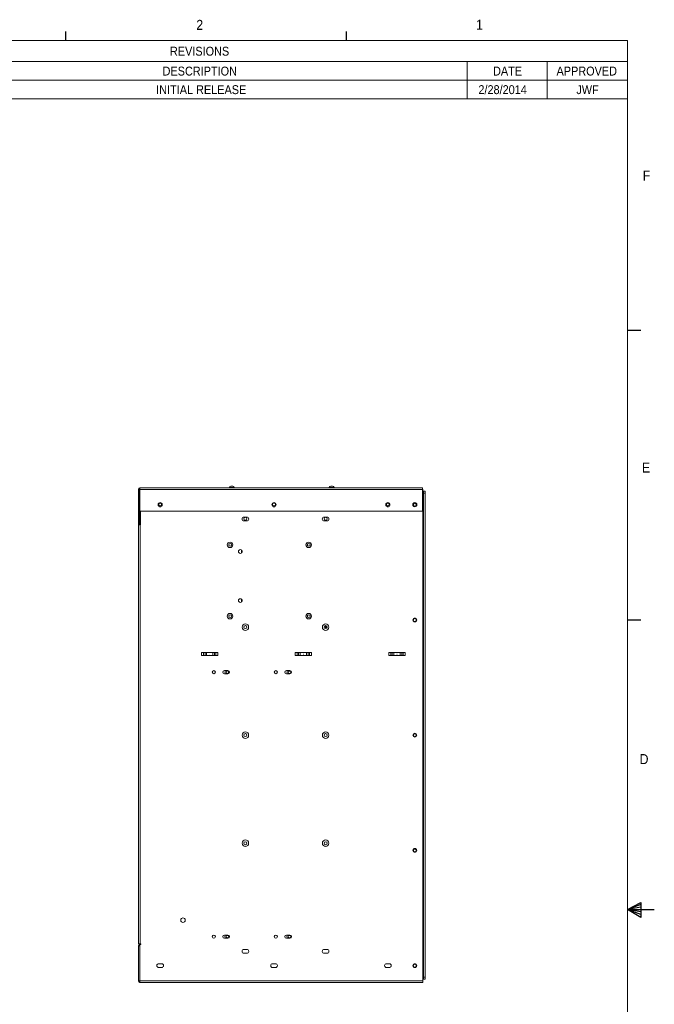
# Model space of a CAD drawing. Header units: inches. Extents: x 1 to 109, y 1 to 85.
# Tile 656 of 656: x 79 to 109, y 38 to 84. Entities that reach past the tile are written whole.
import ezdxf

# ---------------------------------------------------------------- set-up
doc = ezdxf.new("R2010")
doc.units = ezdxf.units.IN
doc.header["$MEASUREMENT"] = 0
doc.layers.add('FORMAT', color=7, linetype='Continuous')
doc.styles.add('SLDTEXTSTYLE0', font='GOTHIC.TTF', dxfattribs={"width": 0.913})

# ---------------------------------------------------------------- blocks, each defined once
blk = doc.blocks.new('SW_TABLEANNOTATION_0')
at = {"color": 0, "linetype": 'Continuous', "lineweight": 0, "ltscale": 5}
for p, q in [((0, 0), (0, -2.725)), ((40, 0), (0, 0)), ((40, -2.725), (40, 0)), ((0, -0.987), (40, -0.987)), ((3.75, -0.987), (3.75, -1.856)), ((7.5, -0.987), (7.5, -1.856)), ((32.5, -0.987), (32.5, -1.856)), ((36.25, -0.987), (36.25, -1.856)), ((0, -1.856), (40, -1.856)), ((3.75, -1.856), (3.75, -2.725)), ((7.5, -1.856), (7.5, -2.725)), ((32.5, -1.856), (32.5, -2.725)), ((36.25, -1.856), (36.25, -2.725)), ((0, -2.725), (40, -2.725))]:
    blk.add_line(p, q, dxfattribs=at)
at = {"color": 0, "linetype": 'Continuous', "lineweight": 0, "ltscale": 5, "attachment_point": 1, "style": 'SLDTEXTSTYLE0'}
for s, insert, char_height in [('REVISIONS', (18.617, -0.292), 0.4167), ('DCN', (1.258, -1.22), 0.4167), ('REV', (5.125, -1.22), 0.4167), ('DESCRIPTION', (18.273, -1.22), 0.41667), ('DATE', (33.714, -1.22), 0.4167), ('APPROVED', (36.681, -1.22), 0.4167), ('106469', (0.942, -2.089), 0.4167), ('A', (5.419, -2.089), 0.417), ('INITIAL RELEASE', (17.973, -2.089), 0.41667), ('2/28/2014', (33.031, -2.089), 0.4167), ('JWF', (37.608, -2.089), 0.4167)]:
    blk.add_mtext(s, dxfattribs=dict(at, insert=insert, char_height=char_height))

msp = doc.modelspace()

# ---------------------------------------------------------------- linework, layer by layer
at = {"color": 7, "linetype": 'Continuous', "lineweight": 15, "ltscale": 5}
for p, q in [((84.8073, 62.3208), (84.7575, 62.3208)), ((84.7575, 62.3208), (84.7575, 60.6783)), ((84.8073, 62.3208), (84.8073, 60.6783)), ((84.8315, 62.3948), (98.0366, 62.3948)), ((84.8315, 62.3907), (84.8315, 62.3948)), ((84.8315, 62.3208), (84.8315, 62.3907)), ((84.8315, 61.3033), (84.8315, 62.3208)), ((98.0366, 62.3208), (84.8315, 62.3208)), ((89.314, 62.3956), (88.9343, 62.3956)), ((88.9343, 62.3956), (88.9343, 62.3948)), ((89.2393, 62.4094), (89.009, 62.4094)), ((89.0818, 62.4698), (89.1665, 62.4698)), ((89.314, 62.3956), (89.314, 62.3948)), ((93.601, 62.3956), (93.601, 62.3948)), ((93.9806, 62.3956), (93.601, 62.3956)), ((93.9059, 62.4094), (93.6757, 62.4094)), ((93.7484, 62.4698), (93.8332, 62.4698)), ((93.9806, 62.3956), (93.9806, 62.3948)), ((98.0366, 62.3948), (98.0366, 62.3208)), ((98.0366, 62.3331), (98.0491, 62.3331)), ((98.0366, 62.3208), (98.0366, 61.3033)), ((98.0491, 62.3331), (98.0491, 39.3498)), ((98.0656, 62.2352), (98.0491, 62.2352)), ((98.0656, 62.2352), (98.0656, 39.4311)), ((98.0822, 62.2352), (98.0656, 62.2352)), ((98.0822, 62.1519), (98.0822, 62.2352)), ((98.0822, 62.2352), (98.157, 62.2352)), ((98.157, 62.1519), (98.0822, 62.1519)), ((98.0822, 39.5144), (98.0822, 62.1519)), ((98.157, 62.2352), (98.157, 62.1519)), ((98.157, 39.5144), (98.157, 62.1519)), ((85.8121, 61.6948), (85.7412, 61.6948)), ((85.7746, 61.6863), (85.7628, 61.6853)), ((85.7774, 61.6863), (85.7746, 61.6863)), ((91.1312, 61.6948), (91.0604, 61.6948)), ((91.0938, 61.6863), (91.082, 61.6853)), ((91.0966, 61.6863), (91.0938, 61.6863)), ((96.4504, 61.6948), (96.3795, 61.6948)), ((96.413, 61.6863), (96.4011, 61.6853)), ((96.4158, 61.6863), (96.413, 61.6863)), ((98.0366, 61.3033), (84.8315, 61.3033)), ((84.8616, 60.6665), (84.8616, 61.3033)), ((85.7412, 61.5131), (85.8121, 61.5131)), ((91.0604, 61.5131), (91.1312, 61.5131)), ((96.3795, 61.5131), (96.4504, 61.5131)), ((89.8231, 61.0281), (89.6923, 61.0281)), ((89.6923, 60.8465), (89.8231, 60.8465)), ((89.7563, 61.0197), (89.7445, 61.0187)), ((89.7591, 61.0196), (89.7563, 61.0197)), ((93.5731, 61.0281), (93.4423, 61.0281)), ((93.4423, 60.8465), (93.5731, 60.8465)), ((93.5063, 61.0197), (93.4945, 61.0187)), ((93.5091, 61.0196), (93.5063, 61.0197)), ((84.7575, 60.6783), (84.8073, 60.6783)), ((84.7577, 41.0784), (84.7577, 60.6665)), ((84.7577, 60.6665), (84.8366, 60.6665)), ((84.8315, 60.7281), (84.8315, 60.6783)), ((84.8315, 60.7281), (84.8616, 60.7281)), ((84.8315, 60.6783), (84.8616, 60.6783)), ((84.8366, 60.6665), (84.8366, 41.0784)), ((84.8616, 60.6665), (84.8366, 60.6665)), ((89.5806, 59.4851), (89.5806, 59.3478)), ((89.5984, 59.4655), (89.5984, 59.3674)), ((89.5806, 57.1934), (89.5806, 57.0562)), ((89.5984, 57.1739), (89.5984, 57.0757)), ((93.4994, 55.8156), (93.4994, 55.9557)), ((93.5475, 55.9439), (93.5475, 55.8274)), ((87.706, 54.6898), (87.706, 54.5598)), ((88.4761, 54.6898), (87.706, 54.6898)), ((88.4761, 54.5598), (87.706, 54.5598)), ((87.8019, 54.5598), (87.8019, 54.6898)), ((87.8709, 54.6898), (87.8709, 54.5598)), ((87.947, 54.5598), (87.947, 54.6898)), ((88.2352, 54.6898), (88.2352, 54.5598)), ((88.3112, 54.5598), (88.3112, 54.6898)), ((88.3802, 54.6898), (88.3802, 54.5598)), ((88.4761, 54.5598), (88.4761, 54.6898)), ((92.081, 54.6898), (92.081, 54.5598)), ((92.8511, 54.6898), (92.081, 54.6898)), ((92.8511, 54.5598), (92.081, 54.5598)), ((92.1769, 54.5598), (92.1769, 54.6898)), ((92.2459, 54.6898), (92.2459, 54.5598)), ((92.322, 54.5598), (92.322, 54.6898)), ((92.6102, 54.6898), (92.6102, 54.5598)), ((92.6862, 54.5598), (92.6862, 54.6898)), ((92.7552, 54.6898), (92.7552, 54.5598)), ((92.8511, 54.5598), (92.8511, 54.6898)), ((96.456, 54.6898), (96.456, 54.5598)), ((97.2261, 54.6898), (96.456, 54.6898)), ((97.2261, 54.5598), (96.456, 54.5598)), ((96.5519, 54.5598), (96.5519, 54.6898)), ((96.6209, 54.6898), (96.6209, 54.5598)), ((96.697, 54.5598), (96.697, 54.6898)), ((96.9852, 54.6898), (96.9852, 54.5598)), ((97.0612, 54.5598), (97.0612, 54.6898)), ((97.1302, 54.6898), (97.1302, 54.5598)), ((97.2261, 54.5598), (97.2261, 54.6898)), ((88.9406, 53.8521), (88.7739, 53.8521)), ((91.8406, 53.8521), (91.6739, 53.8521)), ((88.7739, 53.7046), (88.9406, 53.7046)), ((91.6739, 53.7046), (91.8406, 53.7046)), ((88.9406, 41.4896), (88.7739, 41.4896)), ((91.8406, 41.4896), (91.6739, 41.4896)), ((84.8366, 41.0784), (84.7577, 41.0784)), ((84.82, 40.9831), (84.7577, 40.9831)), ((84.7577, 40.9831), (84.7577, 39.3498)), ((84.82, 39.3498), (84.82, 41.0473)), ((84.8678, 41.0473), (84.82, 41.0473)), ((84.8678, 41.0784), (84.8366, 41.0784)), ((84.8678, 41.062), (84.8366, 41.062)), ((84.8678, 41.0784), (84.8678, 41.0473)), ((88.7739, 41.3421), (88.9406, 41.3421)), ((91.6739, 41.3421), (91.8406, 41.3421)), ((89.8231, 40.8198), (89.6923, 40.8198)), ((89.6923, 40.6381), (89.8231, 40.6381)), ((93.5731, 40.8198), (93.4423, 40.8198)), ((93.4423, 40.6381), (93.5731, 40.6381)), ((85.8418, 40.1531), (85.711, 40.1531)), ((91.161, 40.1531), (91.0301, 40.1531)), ((96.4801, 40.1531), (96.3493, 40.1531)), ((85.711, 39.9715), (85.8418, 39.9715)), ((91.0301, 39.9715), (91.161, 39.9715)), ((96.3493, 39.9715), (96.4801, 39.9715)), ((84.82, 39.3498), (84.7577, 39.3498)), ((84.82, 39.3498), (98.0491, 39.3498)), ((84.82, 39.2709), (84.82, 39.3498)), ((84.82, 39.2709), (84.8366, 39.2709)), ((98.0491, 39.2709), (84.8366, 39.2709)), ((98.0656, 39.4311), (98.0491, 39.4311)), ((98.0491, 39.3498), (98.0491, 39.2709)), ((98.0656, 39.4311), (98.0822, 39.4311)), ((98.0822, 39.5144), (98.157, 39.5144)), ((98.0822, 39.4311), (98.0822, 39.5144)), ((98.157, 39.4311), (98.0822, 39.4311)), ((98.157, 39.5144), (98.157, 39.4311))]:
    msp.add_line(p, q, dxfattribs=at)
at = {"color": 8, "linetype": 'Continuous', "lineweight": 15, "ltscale": 5}
msp.add_line((84.8366, 41.0473), (84.8366, 41.062), dxfattribs=at)
at = {"color": 7, "linetype": 'Continuous', "lineweight": 15, "ltscale": 5, "flags": 128}
for points in [[(85.7055, 61.6298), (85.7043, 61.6211), (85.7041, 61.6158)], [(85.7628, 61.5463), (85.7641, 61.5461), (85.7774, 61.5453)], [(91.0247, 61.6298), (91.0235, 61.6211), (91.0233, 61.6158)], [(91.082, 61.5463), (91.0833, 61.5461), (91.0966, 61.5453)], [(96.3438, 61.6298), (96.3426, 61.6211), (96.3424, 61.6158)], [(96.4012, 61.5463), (96.4025, 61.5461), (96.4157, 61.5453)], [(89.6872, 60.9631), (89.686, 60.9544), (89.6858, 60.9492)], [(89.7445, 60.8796), (89.7458, 60.8794), (89.7591, 60.8786)], [(93.4372, 60.9631), (93.436, 60.9544), (93.4358, 60.9492)], [(93.4945, 60.8796), (93.4958, 60.8794), (93.5091, 60.8786)], [(84.8073, 60.6824), (84.817, 60.6797), (84.8315, 60.6783)]]:
    msp.add_lwpolyline(points, dxfattribs=at)
at = {"color": 7, "linetype": 'Continuous', "lineweight": 15, "ltscale": 25}
for centre, radius in [((85.7766, 61.604), 0.0975), ((85.7746, 61.6158), 0.0705), ((91.0958, 61.604), 0.0975), ((91.0938, 61.6158), 0.0705), ((96.415, 61.604), 0.0975), ((96.413, 61.6158), 0.0705), ((97.6741, 61.604), 0.0975), ((97.6741, 61.604), 0.0887), ((97.6741, 61.604), 0.0705), ((89.7563, 60.9491), 0.0705), ((93.5063, 60.9491), 0.0705), ((89.0411, 59.729), 0.1279), ((92.7161, 59.729), 0.1279), ((89.0411, 59.729), 0.0646), ((89.5244, 59.4165), 0.0888), ((92.7161, 59.729), 0.0646), ((89.5244, 57.1248), 0.0888), ((89.0411, 56.3956), 0.1279), ((89.0411, 56.3956), 0.0646), ((92.7161, 56.3956), 0.1279), ((92.7161, 56.3956), 0.0646), ((97.6741, 56.2185), 0.0888), ((97.6741, 56.2181), 0.0705), ((89.7577, 55.8856), 0.1526), ((89.7577, 55.8856), 0.0705), ((93.5077, 55.8856), 0.1526), ((93.5077, 55.8856), 0.0705), ((88.0911, 54.6248), 0.00208), ((92.4661, 54.6248), 0.00208), ((96.8411, 54.6248), 0.00208), ((88.2822, 53.7784), 0.0737), ((91.1822, 53.7784), 0.0737), ((88.9179, 53.779), 0.0567), ((91.8179, 53.779), 0.0567), ((89.7577, 50.834), 0.1526), ((89.7577, 50.834), 0.0705), ((93.5077, 50.834), 0.1526), ((93.5077, 50.834), 0.0705), ((97.6741, 50.8331), 0.0888), ((97.6741, 50.8323), 0.0705), ((89.7577, 45.7823), 0.1526), ((89.7577, 45.7823), 0.0705), ((93.5077, 45.7823), 0.1526), ((93.5077, 45.7823), 0.0705), ((97.6741, 45.4477), 0.0887), ((97.6741, 45.4465), 0.0705), ((86.8411, 42.1875), 0.1067), ((88.2822, 41.4159), 0.0738), ((88.9179, 41.4165), 0.0567), ((91.1822, 41.4159), 0.0738), ((91.8179, 41.4165), 0.0567), ((97.6741, 40.0623), 0.0888), ((97.6741, 40.0606), 0.0705)]:
    msp.add_circle(centre, radius, dxfattribs=at)
for centre, radius, start, end in [((84.8315, 62.3208), 0.074, 90, 180), ((84.8315, 62.3208), 0.0242, 90, 180), ((88.9925, 62.4125), 0.0168, 270, 349.42711), ((89.0818, 62.3958), 0.074, 90, 169.42711), ((89.1665, 62.3958), 0.074, 10.57289, 90), ((89.2558, 62.4125), 0.0168, 190.57289, 270), ((93.6591, 62.4125), 0.0168, 270, 349.42711), ((93.7484, 62.3958), 0.074, 90, 169.42711), ((93.8332, 62.3958), 0.074, 10.57289, 90), ((93.9225, 62.4125), 0.0168, 190.57289, 270), ((97.6741, 61.604), 0.0705, 90, 180), ((97.6741, 61.604), 0.0705, 270, 90), ((84.8315, 60.7523), 0.0242, 180, 270), ((89.6923, 60.9373), 0.0908, 90, 270), ((89.8231, 60.9373), 0.0908, 270, 90), ((93.4423, 60.9373), 0.0908, 90, 270), ((93.5731, 60.9373), 0.0908, 270, 90), ((97.6741, 56.2181), 0.0705, 90, 180), ((97.6741, 56.2181), 0.0705, 270, 90), ((93.5077, 55.8856), 0.0705, 96.76106, 180), ((88.7739, 53.7784), 0.0738, 90, 270), ((88.9179, 53.779), 0.1171, 141.32434, 219.41075), ((88.9179, 53.779), 0.1167, 141.16036, 219.5791), ((88.9406, 53.7784), 0.0738, 270, 90), ((91.6739, 53.7784), 0.0738, 90, 270), ((91.8179, 53.779), 0.1171, 141.32434, 219.41075), ((91.8179, 53.779), 0.1167, 141.16036, 219.5791), ((91.8406, 53.7784), 0.0738, 270, 90), ((91.84, 53.8956), 0.0738, 238.06903, 280.50823), ((97.6741, 50.8323), 0.0705, 90, 180), ((97.6741, 50.8323), 0.0705, 270, 90), ((97.6741, 45.4465), 0.0705, 90, 180), ((97.6741, 45.4465), 0.0705, 270, 90), ((88.7739, 41.4159), 0.0738, 90, 270), ((88.9179, 41.4165), 0.1171, 141.32434, 219.41075), ((88.9179, 41.4165), 0.1167, 141.16036, 219.5791), ((88.9406, 41.4159), 0.0738, 270, 90), ((91.6739, 41.4159), 0.0738, 90, 270), ((91.8179, 41.4165), 0.1171, 141.32434, 219.41075), ((91.8179, 41.4165), 0.1167, 141.16036, 219.5791), ((91.8406, 41.4159), 0.0738, 270, 90), ((84.8366, 40.9831), 0.0789, 90, 180), ((89.6923, 40.729), 0.0908, 90, 270), ((89.8231, 40.729), 0.0908, 270, 90), ((93.4423, 40.729), 0.0908, 90, 270), ((93.5731, 40.729), 0.0908, 270, 90), ((85.711, 40.0623), 0.0908, 90, 270), ((85.8418, 40.0623), 0.0908, 270, 90), ((91.0301, 40.0623), 0.0908, 90, 270), ((91.161, 40.0623), 0.0908, 270, 90), ((96.3493, 40.0623), 0.0908, 90, 270), ((96.4801, 40.0623), 0.0908, 270, 90), ((97.6741, 40.0606), 0.0705, 90, 180), ((97.6741, 40.0606), 0.0705, 270, 90), ((84.8366, 39.3498), 0.0789, 180, 257.80771)]:
    msp.add_arc(centre, radius, start, end, dxfattribs=at)
at = {"layer": 'FORMAT', "lineweight": 0, "ltscale": 5}
for p in [(2.6144, 83.303), (107.6144, 2.053)]:
    msp.add_line(p, (107.6144, 83.303), dxfattribs=at)
at = {"layer": 'FORMAT', "ltscale": 5}
for p, q in [((81.3644, 83.303), (81.3644, 83.727)), ((94.4894, 83.303), (94.4894, 83.727)), ((107.6144, 69.758), (108.2394, 69.758)), ((107.6144, 56.218), (108.2394, 56.218)), ((107.6144, 42.678), (108.2344, 43.0057)), ((108.2344, 42.9134), (107.6144, 42.678)), ((108.2344, 43.0057), (108.2344, 42.3117)), ((108.2344, 42.7936), (107.6144, 42.678)), ((108.2344, 42.5818), (107.6144, 42.678)), ((108.2344, 42.4482), (107.6144, 42.678)), ((108.2344, 42.3117), (107.6144, 42.678)), ((107.6144, 42.678), (108.8644, 42.678))]:
    msp.add_line(p, q, dxfattribs=at)

# ---------------------------------------------------------------- block references
at = {"color": 7, "linetype": 'Continuous', "lineweight": 0, "ltscale": 5}
msp.add_blockref('SW_TABLEANNOTATION_0', (67.6144, 83.303), dxfattribs=at)

# ---------------------------------------------------------------- texts
at = {"layer": 'FORMAT', "color": 7, "ltscale": 5, "char_height": 0.4687, "attachment_point": 1, "style": 'SLDTEXTSTYLE0'}
for s, insert in [('2', (87.4642, 84.2673)), ('1', (100.5357, 84.276)), ('F', (108.3277, 77.2269)), ('E', (108.2844, 63.5754)), ('D', (108.1795, 49.9488))]:
    msp.add_mtext(s, dxfattribs=dict(at, insert=insert))

doc.saveas('drawing.dxf')
